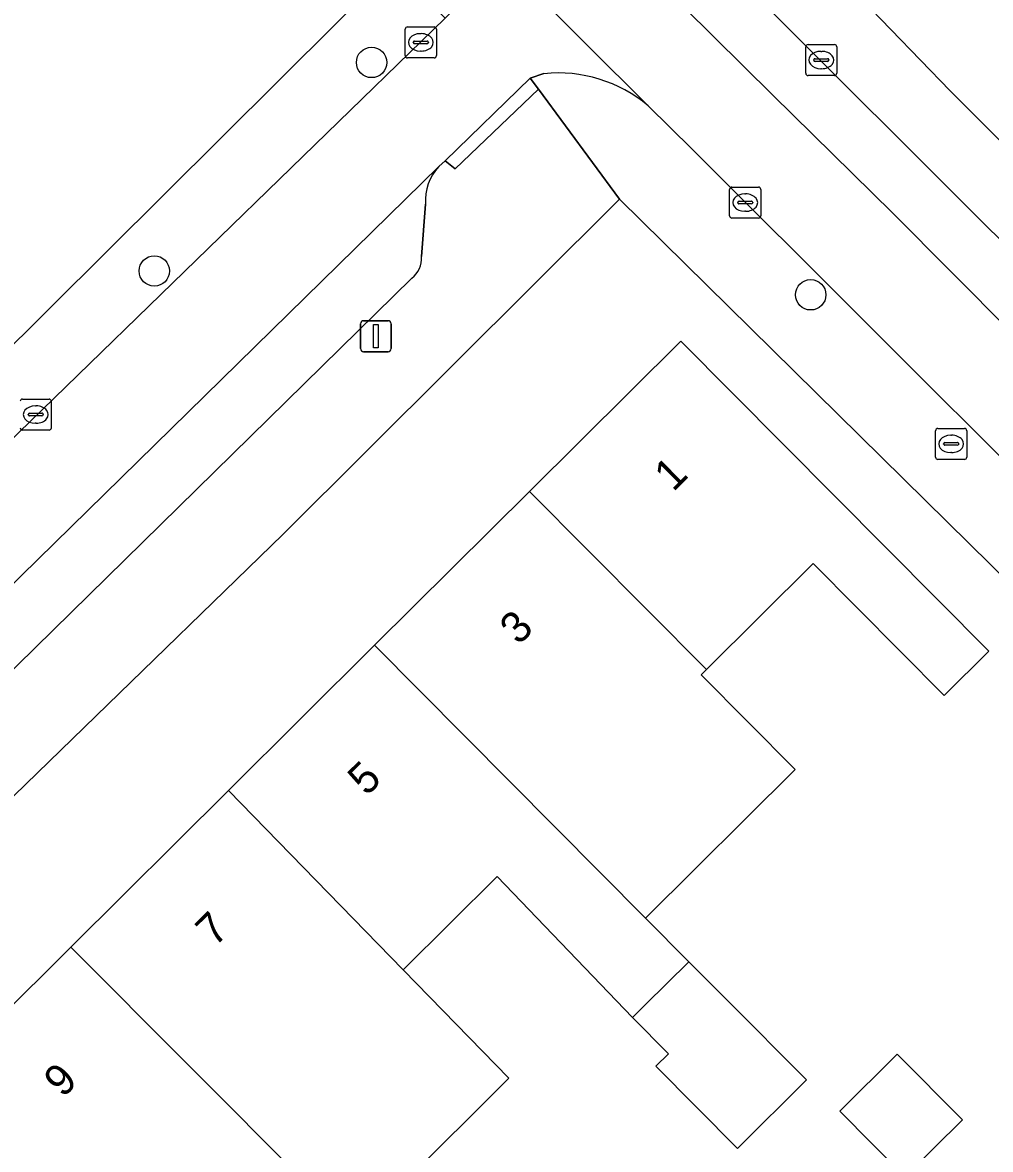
# Model space of a CAD drawing. Extents: x 161772 to 163126, y 383092 to 383917.
# Drawn here: x 162056.01 to 162087.15, y 383362.12 to 383398.39 of the extents above; entities that cross this region are included whole.
import ezdxf

# ---------------------------------------------------------------- set-up
doc = ezdxf.new("R2010")
doc.units = 0
for name, color, linetype in [('IMGEO_Boom', 7, 'Continuous'), ('IMGEO_Brandkraan', 7, 'Continuous'), ('IMGEO_Erf', 7, 'Continuous'), ('IMGEO_Kolk', 7, 'Continuous'), ('IMGEO_Lichtmast', 7, 'Continuous'), ('IMGEO_Muur', 7, 'Continuous'), ('IMGEO_Pand', 7, 'Continuous'), ('IMGEO_Pand_nummerreeks', 7, 'Continuous'), ('IMGEO_Parkeervlak_open', 7, 'Continuous'), ('IMGEO_Rijbaan_lokaal_open', 7, 'Continuous'), ('IMGEO_Voetpad_gesloten', 7, 'Continuous'), ('IMGEO_Voetpad_open', 7, 'Continuous')]:
    doc.layers.add(name, color=color, linetype=linetype)

msp = doc.modelspace()

# ---------------------------------------------------------------- linework, layer by layer
at = {"layer": 'IMGEO_Boom'}
for centre in [(162067.241, 383397.101), (162060.25, 383390.39), (162081.369, 383389.624)]:
    msp.add_circle(centre, 0.489, dxfattribs=at)
at = {"layer": 'IMGEO_Brandkraan'}
for p, q in [((162085.463, 383385.325), (162086.315, 383385.325)), ((162085.388, 383384.399), (162085.388, 383385.251)), ((162085.876, 383385.105), (162085.901, 383385.105)), ((162086.389, 383385.251), (162086.389, 383384.399)), ((162085.647, 383384.819), (162085.647, 383384.831)), ((162086.085, 383384.782), (162085.687, 383384.782)), ((162085.69, 383384.868), (162086.088, 383384.868)), ((162086.131, 383384.831), (162086.131, 383384.819)), ((162086.315, 383384.325), (162085.463, 383384.325)), ((162085.899, 383384.545), (162085.874, 383384.545))]:
    msp.add_line(p, q, dxfattribs=at)
for points in [[(162085.463, 383385.325), (162086.315, 383385.325)], [(162085.388, 383384.399), (162085.388, 383385.251)], [(162086.389, 383385.251), (162086.389, 383384.399)], [(162086.315, 383384.325), (162085.463, 383384.325)]]:
    msp.add_lwpolyline(points, dxfattribs=at)
for centre, radius, start, end in [((162085.465, 383385.249), 0.0765, 91.552, 178.448), ((162085.465, 383385.249), 0.0765, 91.552, 178.448), ((162086.313, 383385.249), 0.0765, 1.552, 88.448), ((162086.313, 383385.249), 0.0765, 1.552, 88.448), ((162085.687, 383384.828), 0.0403, 85.8775, 175.7526), ((162085.684, 383384.818), 0.0366, 178.938, 274.7102), ((162086.088, 383384.825), 0.043, 264.8664, 352.4533), ((162086.092, 383384.83), 0.0386, 1.7309, 96.639), ((162085.465, 383384.401), 0.0765, 181.552, 268.448), ((162085.465, 383384.401), 0.0765, 181.552, 268.448), ((162086.313, 383384.401), 0.0765, 271.552, 358.448), ((162086.313, 383384.401), 0.0765, 271.552, 358.448)]:
    msp.add_arc(centre, radius, start, end, dxfattribs=at)
for centre, major_axis, ratio, start_param, end_param in [((162085.875, 383384.825), (-0.387, 0.002), 0.722429, 4.712389, 7.853982), ((162085.9, 383384.825), (-0.39, 0.002), 0.717154, 1.570796, 4.712389)]:
    msp.add_ellipse(centre, major_axis=major_axis, ratio=ratio, start_param=start_param, end_param=end_param, dxfattribs=at)
at = {"layer": 'IMGEO_Erf'}
for points in [[(162100.337, 383471.381), (162086.524, 383472.415), (162082.905, 383472.362), (162043.107, 383468.003), (162027.495, 383466.15), (162027.9, 383463.647), (162030.791, 383459.92), (162042.704, 383445.878), (162056.737, 383428.976), (162069.531, 383413.985), (162082.036, 383400.151), (162085.851, 383396.183), (162119.667, 383362.459)], [(161988.831, 383383.094), (161989.798, 383375.666), (161990.795, 383374.566), (161992.579, 383373.341), (161993.75, 383372.87), (162001.33, 383371.327), (162032.857, 383365.301), (162067.97, 383400.221), (162013.474, 383465.049)], [(162052.746, 383363.85), (162057.56, 383368.632), (162062.636, 383373.673), (162067.339, 383378.345), (162072.321, 383383.293), (162077.191, 383388.13), (162087.098, 383378.156), (162085.662, 383376.729), (162081.448, 383380.972), (162078.014, 383377.561), (162077.843, 383377.392), (162080.869, 383374.346), (162076.056, 383369.565), (162077.449, 383368.163), (162078.668, 383366.936), (162081.23, 383364.356), (162079.012, 383362.153), (162076.388, 383364.796), (162076.793, 383365.198), (162075.636, 383366.363), (162071.281, 383370.9), (162068.261, 383367.9), (162071.659, 383364.412), (162071.005, 383363.761), (162066.764, 383359.549)]]:
    msp.add_lwpolyline(points, dxfattribs=at)
for points in [[(162085.05, 383335.095), (162085.636, 383334.487), (162109.459, 383358.96), (162108.772, 383359.637), (162097.704, 383370.546), (162075.222, 383392.703), (162064.395, 383381.925), (162038.775, 383357.03), (162035.617, 383357.251), (162035.13, 383353.454), (162066.087, 383323.385), (162066.709, 383324.02), (162059.456, 383331.069), (162065.31, 383337.087), (162065.453, 383336.949), (162072.586, 383330.051), (162076.509, 383326.257)], [(162082.301, 383363.348), (162084.152, 383365.186), (162086.251, 383363.073), (162084.4, 383361.234)]]:
    msp.add_lwpolyline(points, close=True, dxfattribs=at)
at = {"layer": 'IMGEO_Kolk'}
for p, q in [((162068.325, 383397.322), (162068.325, 383398.174)), ((162068.4, 383398.248), (162069.252, 383398.248)), ((162068.813, 383398.028), (162068.838, 383398.028)), ((162069.326, 383398.174), (162069.326, 383397.322)), ((162068.584, 383397.742), (162068.584, 383397.754)), ((162069.022, 383397.705), (162068.624, 383397.705)), ((162068.627, 383397.791), (162069.025, 383397.791)), ((162069.068, 383397.754), (162069.068, 383397.742)), ((162081.284, 383397.679), (162082.136, 383397.679)), ((162068.836, 383397.468), (162068.811, 383397.468)), ((162081.209, 383396.753), (162081.209, 383397.605)), ((162081.697, 383397.459), (162081.722, 383397.459)), ((162082.21, 383397.605), (162082.21, 383396.753)), ((162069.252, 383397.248), (162068.4, 383397.248)), ((162081.468, 383397.173), (162081.468, 383397.185)), ((162081.906, 383397.136), (162081.508, 383397.136)), ((162081.511, 383397.222), (162081.909, 383397.222)), ((162081.952, 383397.185), (162081.952, 383397.173)), ((162082.136, 383396.679), (162081.284, 383396.679)), ((162081.72, 383396.899), (162081.695, 383396.899)), ((162078.761, 383392.165), (162078.761, 383393.017)), ((162078.836, 383393.091), (162079.688, 383393.091)), ((162079.762, 383393.017), (162079.762, 383392.165)), ((162079.02, 383392.585), (162079.02, 383392.597)), ((162079.063, 383392.634), (162079.461, 383392.634)), ((162079.249, 383392.871), (162079.274, 383392.871)), ((162079.504, 383392.597), (162079.504, 383392.585)), ((162079.458, 383392.548), (162079.06, 383392.548)), ((162079.272, 383392.311), (162079.247, 383392.311)), ((162079.688, 383392.091), (162078.836, 383392.091)), ((162056.011, 383386.27), (162056.863, 383386.27)), ((162056.424, 383386.05), (162056.449, 383386.05)), ((162056.937, 383386.196), (162056.937, 383385.344)), ((162056.195, 383385.764), (162056.195, 383385.776)), ((162056.633, 383385.727), (162056.235, 383385.727)), ((162056.238, 383385.813), (162056.636, 383385.813)), ((162056.679, 383385.776), (162056.679, 383385.764)), ((162056.447, 383385.49), (162056.422, 383385.49)), ((162056.863, 383385.27), (162056.011, 383385.27))]:
    msp.add_line(p, q, dxfattribs=at)
for points in [[(162068.325, 383397.322), (162068.325, 383398.174)], [(162068.4, 383398.248), (162069.252, 383398.248)], [(162069.326, 383398.174), (162069.326, 383397.322)], [(162081.284, 383397.679), (162082.136, 383397.679)], [(162081.209, 383396.753), (162081.209, 383397.605)], [(162082.21, 383397.605), (162082.21, 383396.753)], [(162069.252, 383397.248), (162068.4, 383397.248)], [(162082.136, 383396.679), (162081.284, 383396.679)], [(162078.761, 383392.165), (162078.761, 383393.017)], [(162078.836, 383393.091), (162079.688, 383393.091)], [(162079.762, 383393.017), (162079.762, 383392.165)], [(162079.688, 383392.091), (162078.836, 383392.091)], [(162056.011, 383386.27), (162056.863, 383386.27)], [(162056.937, 383386.196), (162056.937, 383385.344)], [(162056.863, 383385.27), (162056.011, 383385.27)]]:
    msp.add_lwpolyline(points, dxfattribs=at)
for centre, radius, start, end in [((162068.402, 383398.172), 0.0765, 91.552, 178.448), ((162068.402, 383398.172), 0.0765, 91.552, 178.448), ((162069.25, 383398.172), 0.0765, 1.552, 88.448), ((162069.25, 383398.172), 0.0765, 1.552, 88.448), ((162068.624, 383397.751), 0.0403, 85.8775, 175.7526), ((162068.621, 383397.741), 0.0366, 178.938, 274.7102), ((162069.025, 383397.748), 0.043, 264.8664, 352.4533), ((162069.029, 383397.753), 0.0386, 1.7309, 96.639), ((162081.286, 383397.603), 0.0765, 91.552, 178.448), ((162081.286, 383397.603), 0.0765, 91.552, 178.448), ((162082.134, 383397.603), 0.0765, 1.552, 88.448), ((162082.134, 383397.603), 0.0765, 1.552, 88.448), ((162068.402, 383397.324), 0.0765, 181.552, 268.448), ((162068.402, 383397.324), 0.0765, 181.552, 268.448), ((162069.25, 383397.324), 0.0765, 271.552, 358.448), ((162069.25, 383397.324), 0.0765, 271.552, 358.448), ((162081.508, 383397.182), 0.0403, 85.8775, 175.7526), ((162081.505, 383397.172), 0.0366, 178.938, 274.7102), ((162081.909, 383397.179), 0.043, 264.8664, 352.4533), ((162081.913, 383397.184), 0.0386, 1.7309, 96.639), ((162081.286, 383396.755), 0.0765, 181.552, 268.448), ((162081.286, 383396.755), 0.0765, 181.552, 268.448), ((162082.134, 383396.755), 0.0765, 271.552, 358.448), ((162082.134, 383396.755), 0.0765, 271.552, 358.448), ((162078.838, 383393.015), 0.0765, 91.552, 178.448), ((162078.838, 383393.015), 0.0765, 91.552, 178.448), ((162079.686, 383393.015), 0.0765, 1.552, 88.448), ((162079.686, 383393.015), 0.0765, 1.552, 88.448), ((162079.06, 383392.594), 0.0403, 85.8775, 175.7526), ((162079.057, 383392.584), 0.0366, 178.938, 274.7102), ((162079.461, 383392.591), 0.043, 264.8664, 352.4533), ((162079.465, 383392.596), 0.0386, 1.7309, 96.639), ((162078.838, 383392.167), 0.0765, 181.552, 268.448), ((162078.838, 383392.167), 0.0765, 181.552, 268.448), ((162079.686, 383392.167), 0.0765, 271.552, 358.448), ((162079.686, 383392.167), 0.0765, 271.552, 358.448), ((162056.013, 383386.194), 0.0765, 91.552, 178.448), ((162056.013, 383386.194), 0.0765, 91.552, 178.448), ((162056.861, 383386.194), 0.0765, 1.552, 88.448), ((162056.861, 383386.194), 0.0765, 1.552, 88.448), ((162056.235, 383385.773), 0.0403, 85.8775, 175.7526), ((162056.232, 383385.763), 0.0366, 178.938, 274.7102), ((162056.636, 383385.77), 0.043, 264.8664, 352.4533), ((162056.64, 383385.775), 0.0386, 1.7309, 96.639), ((162056.013, 383385.346), 0.0765, 181.552, 268.448), ((162056.013, 383385.346), 0.0765, 181.552, 268.448), ((162056.861, 383385.346), 0.0765, 271.552, 358.448), ((162056.861, 383385.346), 0.0765, 271.552, 358.448)]:
    msp.add_arc(centre, radius, start, end, dxfattribs=at)
for centre, major_axis, ratio, start_param, end_param in [((162068.812, 383397.748), (-0.387, 0.002), 0.722429, 4.712389, 7.853982), ((162068.837, 383397.748), (-0.39, 0.002), 0.717154, 1.570796, 4.712389), ((162081.696, 383397.179), (-0.387, 0.002), 0.722429, 4.712389, 7.853982), ((162081.721, 383397.179), (-0.39, 0.002), 0.717154, 1.570796, 4.712389), ((162079.248, 383392.591), (-0.387, 0.002), 0.722429, 4.712389, 7.853982), ((162079.273, 383392.591), (-0.39, 0.002), 0.717154, 1.570796, 4.712389), ((162056.423, 383385.77), (-0.387, 0.002), 0.722429, 4.712389, 7.853982), ((162056.448, 383385.77), (-0.39, 0.002), 0.717154, 1.570796, 4.712389)]:
    msp.add_ellipse(centre, major_axis=major_axis, ratio=ratio, start_param=start_param, end_param=end_param, dxfattribs=at)
at = {"layer": 'IMGEO_Lichtmast'}
for p, q in [((162066.883, 383387.891), (162066.883, 383388.691)), ((162066.883, 383388.691), (162066.883, 383387.891)), ((162066.983, 383388.791), (162067.773, 383388.791)), ((162067.773, 383388.791), (162066.983, 383388.791)), ((162067.873, 383388.691), (162067.873, 383387.891)), ((162067.873, 383387.891), (162067.873, 383388.691)), ((162067.773, 383387.791), (162066.983, 383387.791)), ((162066.983, 383387.791), (162067.773, 383387.791))]:
    msp.add_line(p, q, dxfattribs=at)
msp.add_lwpolyline([(162067.303, 383388.666), (162067.453, 383388.666), (162067.453, 383387.916), (162067.303, 383387.916), (162067.303, 383388.666)], dxfattribs=at)
for centre, start, end in [((162066.983, 383388.691), 90, 180), ((162066.983, 383388.691), 90, 180), ((162067.773, 383388.691), 0, 90), ((162067.773, 383388.691), 360, 90), ((162066.983, 383387.891), 180, 270), ((162066.983, 383387.891), 180, 270), ((162067.773, 383387.891), 270, 0), ((162067.773, 383387.891), 270, 0)]:
    msp.add_arc(centre, 0.1, start, end, dxfattribs=at)
at = {"layer": 'IMGEO_Muur'}
msp.add_lwpolyline([(162075.222, 383392.703), (162097.704, 383370.546)], dxfattribs=at)
at = {"layer": 'IMGEO_Pand'}
for points in [[(162078.014, 383377.561), (162081.448, 383380.972), (162085.662, 383376.729), (162087.098, 383378.156), (162077.191, 383388.13), (162072.321, 383383.293)], [(162077.843, 383377.392), (162078.014, 383377.561), (162072.321, 383383.293), (162067.339, 383378.345), (162076.056, 383369.565), (162080.869, 383374.346)], [(162067.339, 383378.345), (162062.636, 383373.673), (162068.261, 383367.9), (162071.281, 383370.9), (162075.636, 383366.363), (162076.045, 383366.769), (162077.449, 383368.163), (162076.056, 383369.565)], [(162068.261, 383367.9), (162062.636, 383373.673), (162057.56, 383368.632), (162065.147, 383361.021), (162065.225, 383361.098), (162066.764, 383359.549), (162071.005, 383363.761), (162071.659, 383364.412)], [(162057.56, 383368.632), (162052.746, 383363.85), (162056.238, 383360.337), (162058.387, 383358.173), (162060.32, 383356.227), (162065.147, 383361.021)], [(162078.668, 383366.936), (162077.449, 383368.163), (162076.045, 383366.769), (162075.636, 383366.363), (162076.793, 383365.198), (162076.388, 383364.796), (162079.012, 383362.153), (162081.23, 383364.356)], [(162086.251, 383363.073), (162084.152, 383365.186), (162082.301, 383363.348), (162084.4, 383361.234)]]:
    msp.add_lwpolyline(points, close=True, dxfattribs=at)
at = {"layer": 'IMGEO_Parkeervlak_open'}
msp.add_lwpolyline([(162077.699, 383401.158), (162076.346, 383399.821), (162080.154, 383396.052), (162083.998, 383392.257), (162087.82, 383388.42), (162089.151, 383389.723)], close=True, dxfattribs=at)
for points in [[(162069.402, 383393.751), (162036.595, 383361.608)], [(162068.843, 383390.852), (162068.98, 383392.541)], [(162040.056, 383362.229), (162045.1, 383367.2), (162047.756, 383369.771), (162068.538, 383390.157)]]:
    msp.add_lwpolyline(points, dxfattribs=at)
for centre, radius, start, end in [((162070.512, 383392.685), 1.538, 136.1593, 185.3872), ((162068.051, 383390.785), 0.794, 307.768, 4.8435)]:
    msp.add_arc(centre, radius, start, end, dxfattribs=at)
at = {"layer": 'IMGEO_Rijbaan_lokaal_open'}
msp.add_lwpolyline([(162077.699, 383401.158), (162076.743, 383402.112), (162073.542, 383405.497), (162071.059, 383408.345), (162062.563, 383418.343), (162058.872, 383415.082), (162070.146, 383401.685), (162076.14, 383395.709), (162077.554, 383394.312), (162094.488, 383377.408), (162097.961, 383380.925), (162097.466, 383381.419), (162096.187, 383380.147), (162091.875, 383384.44), (162093.167, 383385.71), (162092.497, 383386.378), (162089.736, 383389.139), (162089.151, 383389.723), (162087.82, 383388.42), (162083.998, 383392.257), (162080.154, 383396.052), (162076.346, 383399.821)], close=True, dxfattribs=at)
for points in [[(162076.14, 383395.709), (162070.146, 383401.685), (162070.451, 383400.958)], [(162070.285, 383399.377), (162069.956, 383398.861), (162069.608, 383398.523), (162048.631, 383378.141), (162045.739, 383375.318), (162035.775, 383365.33)], [(162069.402, 383393.751), (162069.608, 383393.931), (162072.344, 383396.599), (162072.786, 383396.741)], [(162036.245, 383361.319), (162036.595, 383361.608), (162069.402, 383393.751)]]:
    msp.add_lwpolyline(points, dxfattribs=at)
msp.add_arc((162073.239, 383392.245), 4.518, 50.0466, 95.7479, dxfattribs=at)
at = {"layer": 'IMGEO_Voetpad_gesloten'}
for points in [[(162085.851, 383396.183), (162082.036, 383400.151), (162069.531, 383413.985), (162056.737, 383428.976), (162042.704, 383445.878), (162030.791, 383459.92), (162027.9, 383463.647), (162027.495, 383466.15), (162024.547, 383465.773)], [(162025.575, 383461.853), (162027.191, 383459.927), (162028.008, 383458.961), (162032.937, 383453.211), (162034.192, 383451.747), (162034.776, 383451.058), (162038.41, 383446.77), (162040.822, 383443.925), (162060.745, 383420.481), (162062.563, 383418.343), (162071.059, 383408.345), (162073.542, 383405.497), (162076.743, 383402.112), (162077.699, 383401.158), (162089.151, 383389.723)], [(162069.608, 383398.523), (162067.97, 383400.221), (162032.857, 383365.301), (162001.33, 383371.327), (161993.75, 383372.87), (161992.579, 383373.341), (161990.795, 383374.566), (161989.798, 383375.666), (161989.716, 383372.599), (161995.201, 383371.459), (162022.901, 383365.67), (162023.012, 383366.206), (162026.732, 383365.428), (162026.624, 383364.907), (162031.731, 383363.861)], [(162035.775, 383365.33), (162045.739, 383375.318), (162045.39, 383375.675), (162048.278, 383378.502), (162048.631, 383378.141), (162069.608, 383398.523)], [(162064.395, 383381.925), (162075.222, 383392.703), (162072.61, 383396.242), (162069.925, 383393.674), (162069.608, 383393.931), (162069.402, 383393.751)], [(162174.427, 383302.411), (162178.959, 383304.304), (162178.344, 383304.872), (162135.951, 383346.477), (162134.703, 383347.703), (162126.162, 383356.085), (162125.116, 383357.112), (162119.667, 383362.459), (162085.851, 383396.183)], [(162068.98, 383392.541), (162068.843, 383390.852)], [(162068.538, 383390.157), (162047.756, 383369.771), (162048.059, 383369.433), (162045.418, 383366.844), (162045.1, 383367.2), (162040.056, 383362.229)], [(161990.373, 383368.718), (161989.921, 383365.674), (162000.777, 383363.851), (162008.596, 383362.237), (162022.202, 383359.485), (162028.881, 383358.134), (162029.829, 383357.939), (162030.694, 383357.595), (162035.617, 383357.251), (162038.775, 383357.03), (162064.395, 383381.925)]]:
    msp.add_lwpolyline(points, dxfattribs=at)
for centre, radius, start, end in [((162070.512, 383392.685), 1.538, 136.1593, 185.3872), ((162068.051, 383390.785), 0.794, 307.768, 4.8435)]:
    msp.add_arc(centre, radius, start, end, dxfattribs=at)
at = {"layer": 'IMGEO_Voetpad_open'}
msp.add_lwpolyline([(162072.344, 383396.599), (162069.608, 383393.931), (162069.925, 383393.674), (162072.61, 383396.242)], close=True, dxfattribs=at)
for points in [[(162072.786, 383396.741), (162072.344, 383396.599), (162072.61, 383396.242), (162075.222, 383392.703), (162097.704, 383370.546), (162108.772, 383359.637), (162109.459, 383358.96), (162111.39, 383357.056), (162111.959, 383356.495), (162122.713, 383345.897), (162124.844, 383343.797), (162125.72, 383342.934), (162126.409, 383342.255), (162137.261, 383331.559), (162165.867, 383303.235), (162166.082, 383303.022), (162167.826, 383304.754), (162134.929, 383337.336), (162132.931, 383339.305), (162115.151, 383356.822)], [(162115.151, 383356.822), (162114.523, 383356.186), (162108.834, 383361.84), (162109.45, 383362.479), (162096.455, 383375.445), (162094.488, 383377.408), (162077.554, 383394.312), (162076.14, 383395.709)]]:
    msp.add_lwpolyline(points, dxfattribs=at)
msp.add_arc((162073.239, 383392.245), 4.518, 50.0466, 95.7479, dxfattribs=at)

# ---------------------------------------------------------------- texts
at = {"layer": 'IMGEO_Pand_nummerreeks'}
for s, rotation, p in [('1', 44.806, (162076.943, 383383.261)), ('3', 44.8053, (162071.974, 383378.324)), ('5', 44.8053, (162067.085, 383373.468)), ('7', 44.806, (162062.196, 383368.613)), ('9', 44.806, (162057.307, 383363.757))]:
    msp.add_text(s, height=1, rotation=rotation, dxfattribs=at).set_placement(p)

doc.saveas('drawing.dxf')
